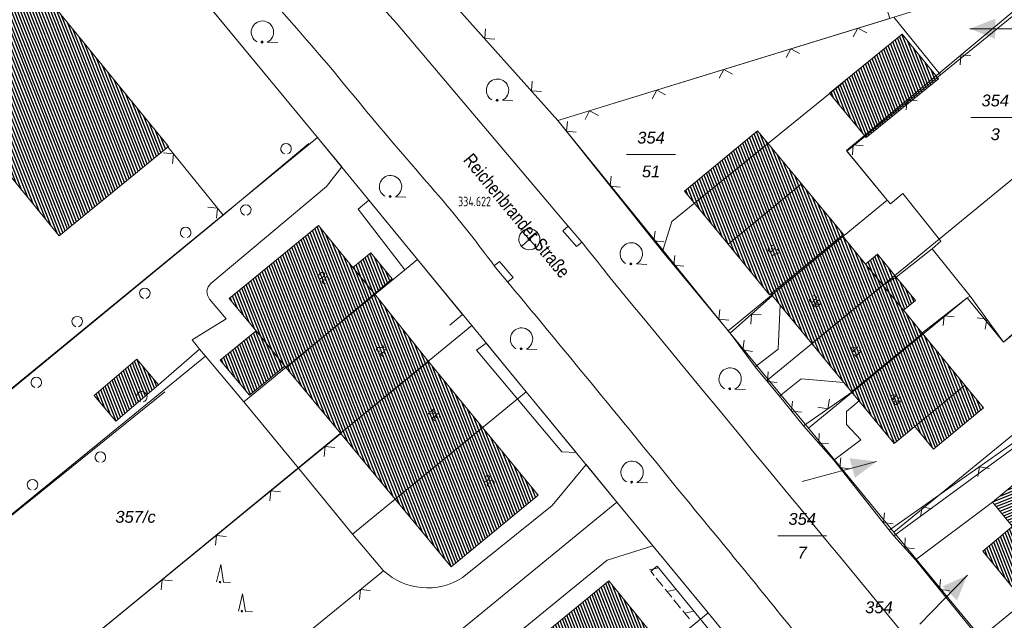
# Model space of a CAD drawing. Header units: metres. Extents: x 345144 to 348639, y 5629211 to 5635235.
# Tile 823 of 1056: x 347390 to 347460, y 5630765 to 5630807. Entities that reach past the tile are written whole.
import ezdxf
from ezdxf.enums import TextEntityAlignment as Align

# ---------------------------------------------------------------- set-up
doc = ezdxf.new("R2010")
doc.units = ezdxf.units.M
doc.header["$MEASUREMENT"] = 0
for name, color, linetype in [('011 Gebäude', 7, 'Continuous'), ('028 Geländeform', 7, 'Continuous'), ('065-066 Ver_Entsorgung', 7, 'Continuous'), ('065-066 Ver_Entsorgung Ausg.', 7, 'Continuous'), ('081-083 Topographie', 7, 'Continuous'), ('AX Flurstück', 7, 'Continuous'), ('AX Gebäude', 7, 'Continuous'), ('Definitionslinie', 7, 'Continuous'), ('MG Präsentationsobjekt - Linie', 7, 'Continuous'), ('Präsentationsobjekt -Text (punktförmig)', 7, 'Continuous'), ('Strasse Lokation', 7, 'Continuous')]:
    doc.layers.add(name, color=color, linetype=linetype)
doc.styles.add('ARIAL', font='arial.ttf', dxfattribs={"height": 1})
doc.styles.add('ARIALIT', font='ariali.ttf', dxfattribs={"height": 1})
doc.styles.add('DIN-6776-IT', font='txt', dxfattribs={"height": 1})
pattern_1 = [(111.5294117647, (0, 0), (-0.186045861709, -0.07339575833), [])]

# ---------------------------------------------------------------- blocks, each defined once
blk = doc.blocks.new('alk_3504_nrw')
at = {"color": 134, "lineweight": 5, "true_color": 0x00b2b2, "flags": 128}
for points in [[(-0.729333, -0.684), (-0.707333, -0.707333), (0.707333, 0.707333)], [(-0.707333, 0.707333), (0.707333, -0.707333)]]:
    blk.add_lwpolyline(points, dxfattribs=at)
at = {"color": 134, "lineweight": 5, "true_color": 0x00b2b2}
for start, end in [(90, -90), (-90, 90)]:
    blk.add_arc((0, 0), 1, start, end, dxfattribs=at)
blk = doc.blocks.new('alk_043x_nrw')
h = blk.add_hatch(color=7)
edge = h.paths.add_edge_path(flags=0)
edge.add_arc((0, 0), 1, 180, 360, ccw=False)
edge.add_arc((0, 0), 1, 0, 180, ccw=False)
blk = doc.blocks.new('alk_7100_nrwx2')
at = {"true_color": 0x2e2e2e}
h = blk.add_hatch(color=250, dxfattribs=at)
edge = h.paths.add_edge_path(flags=0)
edge.add_arc((0.024073, -0.597267), 0.057254, 180, 360, ccw=False)
edge.add_arc((0.024073, -0.597267), 0.057255, 0, 180, ccw=False)
at = {"color": 250, "lineweight": 5, "true_color": 0x2e2e2e, "flags": 128}
blk.add_lwpolyline([(0.349382, -0.597267), (1, -0.597267)], dxfattribs=at)
at = {"color": 250, "lineweight": 5, "true_color": 0x2e2e2e}
for centre, radius, start, end in [((0.024073, 0.012362), 0.690995, -61.91481688, -118.08518312), ((0.024073, -0.597267), 0.057255, 0, 180), ((0.024073, -0.597267), 0.057254, 180, 0)]:
    blk.add_arc(centre, radius, start, end, dxfattribs=at)
blk = doc.blocks.new('alk_7200_nrwx2')
at = {"true_color": 0x2e2e2e}
h = blk.add_hatch(color=250, dxfattribs=at)
edge = h.paths.add_edge_path(flags=0)
edge.add_arc((-0.020544, -0.388118), 0.055525, 180, 360, ccw=False)
edge.add_arc((-0.020544, -0.388118), 0.055525, 0, 180, ccw=False)
at = {"color": 250, "lineweight": 5, "true_color": 0x2e2e2e, "flags": 128}
blk.add_lwpolyline([(-0.298168, -0.388118), (-0.020544, 1), (0.257079, -0.388118), (0.812326, -0.388118)], dxfattribs=at)
blk.add_lwpolyline([(-0.298168, -0.388118), (-0.020544, 1), (0.257079, -0.388118), (0.812326, -0.388118)], dxfattribs=at)
at = {"color": 250, "lineweight": 5, "true_color": 0x2e2e2e}
for start, end in [(0, 180), (180, 0)]:
    blk.add_arc((-0.020544, -0.388118), 0.055525, start, end, dxfattribs=at)
blk = doc.blocks.new('swc_strasseneinlauf')
at = {"color": 7, "lineweight": 5, "flags": 128}
blk.add_lwpolyline([(-1, 0), (-1, -0.666667), (1, -0.666667), (1, 0)], dxfattribs=at)

msp = doc.modelspace()

# ---------------------------------------------------------------- hatches: boundary and pattern name
at = {"layer": '011 Gebäude', "true_color": 0x8f8f8f}
h = msp.add_hatch(dxfattribs=at)
h.set_pattern_fill('_USER', color=252, scale=0.2, angle=201.88235294, style=0, pattern_type=0)
h.set_pattern_definition([(201.882352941, (0, 0), (0.074540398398, -0.185590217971), [])])
h.paths.add_polyline_path([(347462.42, 5630775.003), (347463.515, 5630773.671), (347463.515, 5630773.671), (347460.577, 5630771.255), (347460.577, 5630771.255), (347459.155, 5630772.963), (347459.155, 5630772.963), (347462.089, 5630775.405), (347462.089, 5630775.405)], flags=0)
at = {"layer": 'AX Gebäude', "true_color": 0x4f4f4f}
h = msp.add_hatch(dxfattribs=at)
h.set_pattern_fill('_USER', color=251, scale=0.2, angle=111.52941176, style=0, pattern_type=0)
h.set_pattern_definition(pattern_1)
h.paths.add_polyline_path([(347380.066, 5630823.332), (347400.465, 5630798.329), (347392.664, 5630791.963), (347372.262, 5630816.965)], flags=0)
h = msp.add_hatch(dxfattribs=at)
h.set_pattern_fill('_USER', color=251, scale=0.2, angle=111.52941176, style=0, pattern_type=0)
h.set_pattern_definition(pattern_1)
h.paths.add_polyline_path([(347447.558, 5630802.124), (347452.731, 5630806.338), (347455.31, 5630803.154), (347450.159, 5630798.976)], flags=0)
h = msp.add_hatch(dxfattribs=at)
h.set_pattern_fill('_USER', color=251, scale=0.2, angle=111.52941176, style=0, pattern_type=0)
h.set_pattern_definition(pattern_1)
h.paths.add_polyline_path([(347440.333, 5630791.362), (347437.233, 5630795.131), (347442.433, 5630799.444), (347445.569, 5630795.66)], flags=0)
h = msp.add_hatch(dxfattribs=at)
h.set_pattern_fill('_USER', color=251, scale=0.2, angle=111.52941176, style=0, pattern_type=0)
h.set_pattern_definition(pattern_1)
h.paths.add_polyline_path([(347440.333, 5630791.362), (347445.569, 5630795.66), (347448.548, 5630792.05), (347448.455, 5630791.974), (347443.379, 5630787.815), (347443.286, 5630787.739)], flags=0)
h = msp.add_hatch(dxfattribs=at)
h.set_pattern_fill('_USER', color=251, scale=0.2, angle=111.52941176, style=0, pattern_type=0)
h.set_pattern_definition(pattern_1)
h.paths.add_polyline_path([(347404.797, 5630787.495), (347411.153, 5630792.69), (347413.597, 5630789.693), (347415.139, 5630787.83), (347408.85, 5630782.543), (347408.758, 5630782.657), (347406.711, 5630785.171)], flags=0)
h = msp.add_hatch(dxfattribs=at)
h.set_pattern_fill('_USER', color=251, scale=0.2, angle=111.52941176, style=0, pattern_type=0)
h.set_pattern_definition(pattern_1)
h.paths.add_polyline_path([(347451.356, 5630788.431), (347446.297, 5630784.276), (347443.379, 5630787.815), (347448.455, 5630791.974), (347450.119, 5630789.938)], flags=0)
h = msp.add_hatch(dxfattribs=at)
h.set_pattern_fill('_USER', color=251, scale=0.2, angle=111.52941176, style=0, pattern_type=0)
h.set_pattern_definition(pattern_1)
h.paths.add_polyline_path([(347414.872, 5630790.735), (347416.393, 5630788.881), (347415.139, 5630787.83), (347413.597, 5630789.693)], flags=0)
h = msp.add_hatch(dxfattribs=at)
h.set_pattern_fill('_USER', color=251, scale=0.2, angle=111.52941176, style=0, pattern_type=0)
h.set_pattern_definition(pattern_1)
h.paths.add_polyline_path([(347450.119, 5630789.938), (347450.973, 5630790.64), (347452.313, 5630789.009), (347451.356, 5630788.431)], flags=0)
h = msp.add_hatch(dxfattribs=at)
h.set_pattern_fill('_USER', color=251, scale=0.2, angle=111.52941176, style=0, pattern_type=0)
h.set_pattern_definition(pattern_1)
h.paths.add_polyline_path([(347452.313, 5630789.009), (347453.67, 5630787.357), (347452.815, 5630786.655), (347451.356, 5630788.431)], flags=0)
h = msp.add_hatch(dxfattribs=at)
h.set_pattern_fill('_USER', color=251, scale=0.2, angle=111.52941176, style=0, pattern_type=0)
h.set_pattern_definition(pattern_1)
h.paths.add_polyline_path([(347454.175, 5630784.999), (347449.117, 5630780.844), (347446.297, 5630784.276), (347451.356, 5630788.431), (347452.815, 5630786.655)], flags=0)
h = msp.add_hatch(dxfattribs=at)
h.set_pattern_fill('_USER', color=251, scale=0.2, angle=111.52941176, style=0, pattern_type=0)
h.set_pattern_definition(pattern_1)
h.paths.add_polyline_path([(347408.85, 5630782.543), (347415.139, 5630787.83), (347418.974, 5630782.996), (347412.728, 5630777.889)], flags=0)
h = msp.add_hatch(dxfattribs=at)
h.set_pattern_fill('_USER', color=251, scale=0.2, angle=111.52941176, style=0, pattern_type=0)
h.set_pattern_definition(pattern_1)
h.paths.add_polyline_path([(347406.711, 5630785.171), (347408.758, 5630782.657), (347406.224, 5630780.595), (347404.147, 5630783.089)], flags=0)
h = msp.add_hatch(dxfattribs=at)
h.set_pattern_fill('_USER', color=251, scale=0.2, angle=111.52941176, style=0, pattern_type=0)
h.set_pattern_definition(pattern_1)
h.paths.add_polyline_path([(347453.629, 5630778.365), (347452.16, 5630777.155), (347449.117, 5630780.844), (347454.175, 5630784.999), (347457.202, 5630781.303)], flags=0)
h = msp.add_hatch(dxfattribs=at)
h.set_pattern_fill('_USER', color=251, scale=0.2, angle=111.52941176, style=0, pattern_type=0)
h.set_pattern_definition(pattern_1)
h.paths.add_polyline_path([(347395.167, 5630780.568), (347398.2, 5630783.157), (347399.755, 5630781.336), (347396.722, 5630778.747)], flags=0)
h = msp.add_hatch(dxfattribs=at)
h.set_pattern_fill('_USER', color=251, scale=0.2, angle=111.52941176, style=0, pattern_type=0)
h.set_pattern_definition(pattern_1)
h.paths.add_polyline_path([(347412.728, 5630777.889), (347418.974, 5630782.996), (347422.822, 5630778.302), (347416.609, 5630773.185)], flags=0)
h = msp.add_hatch(dxfattribs=at)
h.set_pattern_fill('_USER', color=251, scale=0.2, angle=111.52941176, style=0, pattern_type=0)
h.set_pattern_definition(pattern_1)
h.paths.add_polyline_path([(347453.629, 5630778.365), (347457.202, 5630781.303), (347458.531, 5630779.685), (347454.959, 5630776.748)], flags=0)
h = msp.add_hatch(dxfattribs=at)
h.set_pattern_fill('_USER', color=251, scale=0.2, angle=111.52941176, style=0, pattern_type=0)
h.set_pattern_definition(pattern_1)
h.paths.add_polyline_path([(347416.609, 5630773.185), (347422.822, 5630778.302), (347426.793, 5630773.472), (347420.592, 5630768.371)], flags=0)
h = msp.add_hatch(dxfattribs=at)
h.set_pattern_fill('_USER', color=251, scale=0.2, angle=111.52941176, style=0, pattern_type=0)
h.set_pattern_definition(pattern_1)
h.paths.add_polyline_path([(347461.425, 5630765.882), (347458.473, 5630769.474), (347463.516, 5630773.672), (347466.505, 5630770.08)], flags=0)
h = msp.add_hatch(dxfattribs=at)
h.set_pattern_fill('_USER', color=251, scale=0.2, angle=111.52941176, style=0, pattern_type=0)
h.set_pattern_definition(pattern_1)
h.paths.add_polyline_path([(347429.58, 5630757.428), (347425.617, 5630762.263), (347431.828, 5630767.354), (347435.784, 5630762.51)], flags=0)
at = {"layer": 'MG Präsentationsobjekt - Linie', "true_color": 0x5e5e5e}
for points in [[(347459.359093, 5630807.433745), (347459.354892, 5630805.993751), (347457.557, 5630806.719)], [(347449.363255, 5630774.707574), (347448.985097, 5630776.097033), (347450.911, 5630775.875)], [(347456.634584, 5630765.961476), (347455.602061, 5630766.965218), (347457.373, 5630767.754)]]:
    msp.add_hatch(color=251, dxfattribs=at).paths.add_polyline_path(points, flags=0)

# ---------------------------------------------------------------- linework, layer by layer
at = {"layer": '011 Gebäude', "color": 251, "linetype": 'Continuous', "lineweight": 13, "true_color": 0x4f4f4f, "flags": 128}
msp.add_lwpolyline([(347462.42, 5630775.003), (347463.515, 5630773.671), (347463.515, 5630773.671), (347460.577, 5630771.255), (347460.577, 5630771.255), (347459.155, 5630772.963), (347459.155, 5630772.963), (347462.089, 5630775.405), (347462.089, 5630775.405), (347462.42, 5630775.003)], dxfattribs=at)
at = {"layer": '081-083 Topographie', "color": 7, "linetype": 'Continuous', "lineweight": 5, "flags": 128}
for points in [[(347417.598, 5630821.137), (347412.424, 5630818.014), (347412.424, 5630818.014), (347413.361, 5630816.921), (347413.361, 5630816.921), (347414.454, 5630815.581), (347414.454, 5630815.581), (347428.208, 5630800.172)], [(347403.49, 5630788.548), (347411.72, 5630795.471), (347411.72, 5630795.471), (347412.803, 5630796.862), (347412.803, 5630796.862), (347411.087, 5630798.957), (347411.087, 5630798.957), (347397.721, 5630815.138), (347397.721, 5630815.138), (347393.842, 5630811.988)], [(347448.764, 5630798.026), (347465.071, 5630811.68)], [(347428.208, 5630800.172), (347451.839, 5630807.458)], [(347416.825, 5630806.967), (347428.775, 5630792.845), (347428.775, 5630792.845), (347430.044, 5630791.337)], [(347435.654, 5630790.838), (347436.311, 5630792.968), (347436.311, 5630792.968), (347448.503, 5630802.862)], [(347428.208, 5630800.172), (347435.654, 5630790.838), (347435.654, 5630790.838), (347440.487, 5630785.023)], [(347380.644, 5630773.927), (347404.364, 5630793.423), (347404.364, 5630793.423), (347410.451, 5630798.531)], [(347400.42, 5630798.296), (347404.364, 5630793.423)], [(347448.764, 5630798.026), (347451.663, 5630794.506), (347451.663, 5630794.506), (347451.891, 5630794.23), (347451.891, 5630794.23), (347452.776, 5630794.983), (347452.776, 5630794.983), (347455.49, 5630791.576), (347455.49, 5630791.576), (347454.86, 5630791.02)], [(347417.309, 5630789.541), (347413.985, 5630793.86), (347413.985, 5630793.86), (347414.732, 5630794.506), (347414.732, 5630794.506), (347418.199, 5630790.272), (347418.199, 5630790.272), (347421.418, 5630786.348), (347421.418, 5630786.348), (347420.512, 5630785.588)], [(347452.313, 5630789.008), (347454.86, 5630791.02)], [(347457.364, 5630787.54), (347457.568, 5630787.646), (347457.568, 5630787.646), (347454.86, 5630791.02)], [(347423.739, 5630789.722), (347424.752, 5630788.514)], [(347440.487, 5630785.023), (347443.49, 5630787.692)], [(347454.103, 5630784.983), (347457.364, 5630787.54), (347457.364, 5630787.54), (347457.568, 5630787.646), (347457.568, 5630787.646), (347459.958, 5630784.373), (347459.958, 5630784.373), (347462.308, 5630786.453), (347462.308, 5630786.453), (347462.544, 5630786.256)], [(347402.664, 5630783.881), (347402.158, 5630784.533), (347402.158, 5630784.533), (347404.565, 5630786.045), (347404.565, 5630786.045), (347403.394, 5630787.449)], [(347442.264, 5630782.611), (347443.895, 5630783.877), (347443.895, 5630783.877), (347444.035, 5630787.03)], [(347440.487, 5630785.023), (347442.264, 5630782.611), (347442.264, 5630782.611), (347443.991, 5630780.515), (347443.991, 5630780.515), (347445.705, 5630778.402)], [(347428.479, 5630776.564), (347429.504, 5630776.506), (347429.504, 5630776.506), (347425.942, 5630780.842), (347425.942, 5630780.842), (347423.103, 5630784.295), (347423.103, 5630784.295), (347422.405, 5630783.814), (347422.405, 5630783.814), (347428.479, 5630776.564)], [(347399.755, 5630781.335), (347402.664, 5630783.881)], [(347402.664, 5630783.881), (347403.089, 5630783.381), (347403.089, 5630783.381), (347405.839, 5630780.117), (347405.839, 5630780.117), (347409.722, 5630775.387), (347409.722, 5630775.387), (347413.572, 5630770.697), (347413.572, 5630770.697), (347415.787, 5630768.085)], [(347443.991, 5630780.515), (347445.533, 5630781.768), (347445.533, 5630781.768), (347448.577, 5630781.51)], [(347386.193, 5630769.556), (347400.192, 5630780.827)], [(347445.705, 5630778.402), (347449.141, 5630780.822)], [(347447.865, 5630775.965), (347449.794, 5630777.405), (347449.794, 5630777.405), (347448.77, 5630778.5), (347448.77, 5630778.5), (347448.753, 5630779.435), (347448.753, 5630779.435), (347449.669, 5630780.182)], [(347445.705, 5630778.402), (347447.865, 5630775.965), (347447.865, 5630775.965), (347451.812, 5630770.982)], [(347391.16, 5630760.18), (347409.722, 5630775.387), (347409.722, 5630775.387), (347412.727, 5630777.848)], [(347451.812, 5630770.982), (347460.59, 5630777.142)], [(347452.143, 5630770.574), (347460.787, 5630776.913)], [(347421.387, 5630767.58), (347427.797, 5630772.743), (347427.797, 5630772.743), (347430.207, 5630775.651), (347430.207, 5630775.651), (347432.406, 5630772.974), (347432.406, 5630772.974), (347434.969, 5630769.857)], [(347453.68, 5630768.856), (347459.155, 5630772.963)], [(347451.812, 5630770.982), (347452.143, 5630770.574), (347452.143, 5630770.574), (347453.68, 5630768.856), (347453.68, 5630768.856), (347460.266, 5630760.745), (347460.266, 5630760.745), (347460.781, 5630760.098), (347460.781, 5630760.098), (347461.105, 5630759.696), (347461.105, 5630759.696), (347461.582, 5630759.111), (347461.582, 5630759.111), (347470.142, 5630748.749)], [(347434.969, 5630769.857), (347431.725, 5630768.838), (347431.725, 5630768.838), (347421.86, 5630760.784), (347421.86, 5630760.784), (347424.346, 5630757.581), (347424.346, 5630757.581), (347426.53, 5630754.921), (347426.53, 5630754.921), (347434.272, 5630745.5), (347434.272, 5630745.5), (347436.466, 5630742.839), (347436.466, 5630742.839), (347436.632, 5630742.641), (347436.632, 5630742.641), (347438.718, 5630743.992), (347438.718, 5630743.992), (347441.269, 5630740.987), (347441.269, 5630740.987), (347450.502, 5630748.721), (347450.502, 5630748.721), (347449.976, 5630749.405)], [(347434.969, 5630769.857), (347438.9, 5630765.075), (347438.9, 5630765.075), (347442.11, 5630761.16), (347442.11, 5630761.16), (347441.511, 5630760.754)], [(347397.002, 5630752.738), (347415.787, 5630768.085)]]:
    msp.add_lwpolyline(points, dxfattribs=at)
at = {"layer": '081-083 Topographie', "color": 7, "linetype": 'Continuous', "lineweight": 5}
for centre, radius, start, end in [((346957.904, 5630407.238), 608.598023, 41.056490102, 41.779122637), ((347090.469, 5630529.292), 422.873206, 40.52433107, 41.7027052), ((347672.071, 5631015.854), 335.470139, -140.85198433, -138.93966898), ((347351.754, 5630736.91), 89.279611, 36.26574053, 41.01386647), ((347642.288, 5630959.029), 270.496067, -141.68806657, -140.54653597), ((347403.96, 5630787.954), 0.758539, 128.35265854, -138.25982315), ((346165.605, 5629742.486), 1636.956244, 39.035537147, 39.717882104), ((306847.346, 5597358.885), 52580.208605, 39.4282096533, 39.4761824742), ((346727.594, 5630185.863), 921.238162, 38.817627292, 39.629282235), ((347418.915, 5630771.466), 4.606034, -132.7740761, -57.53834905)]:
    msp.add_arc(centre, radius, start, end, dxfattribs=at)
at = {"layer": 'AX Flurstück', "color": 8, "linetype": 'Continuous', "lineweight": 13, "true_color": 0x808080, "flags": 128}
for points in [[(347463.482, 5630735.138), (347459.611, 5630739.848), (347453.174, 5630747.695), (347446.642, 5630755.645), (347442.771, 5630760.355), (347438.9, 5630765.075), (347432.406, 5630772.974), (347425.941, 5630780.842), (347422.07, 5630785.552), (347418.199, 5630790.272), (347411.087, 5630798.957), (347390.552, 5630823.818), (347381.742, 5630832.321), (347382.964, 5630833.332), (347375.703, 5630841.803), (347337.915, 5630908.491)], [(347380.318, 5630858.517), (347388.397, 5630846.14), (347390.567, 5630843.39), (347394.753, 5630838.057), (347397.436, 5630834.646), (347404.022, 5630827.274), (347414.454, 5630815.581), (347428.208, 5630800.173), (347440.327, 5630785.181), (347443.178, 5630781.713), (347446.049, 5630778.234), (347452.133, 5630770.822), (347458.323, 5630763.326), (347461.121, 5630759.79)], [(347419.016, 5630831.808), (347442.187, 5630838.822), (347451.84, 5630807.458), (347428.208, 5630800.173), (347414.454, 5630815.581), (347414.454, 5630815.581), (347414.131174, 5630816.088435), (347413.848879, 5630816.619499), (347413.56393, 5630817.155556), (347413.322037, 5630817.712378), (347413.078618, 5630818.272714), (347412.880322, 5630818.850569), (347412.681398, 5630819.430253), (347412.529139, 5630820.023911), (347412.376879, 5630820.617569), (347412.272246, 5630821.221449), (347412.167943, 5630821.823425), (347412.111622, 5630822.431772), (347412.055655, 5630823.036306), (347412.04742, 5630823.643372), (347412.039261, 5630824.244782), (347412.078, 5630824.845)], [(347381.742, 5630832.321), (347390.552, 5630823.818), (347411.087, 5630798.957), (347380.126, 5630773.587), (347352.287, 5630808.04), (347381.742, 5630832.321)], [(347448.795, 5630797.983), (347455.457, 5630803.43), (347465.553, 5630811.685), (347471.55, 5630813.666), (347475.757, 5630808.479), (347443.178, 5630781.713), (347440.327, 5630785.181), (347451.664, 5630794.507), (347448.795, 5630797.983)], [(347452.125, 5630807.546), (347465.553, 5630811.685), (347455.457, 5630803.43), (347452.125, 5630807.546)], [(347443.178, 5630781.713), (347475.757, 5630808.479), (347481.23, 5630801.802), (347459.958, 5630784.373), (347457.365, 5630787.541), (347446.049, 5630778.234), (347443.178, 5630781.713)], [(347428.208, 5630800.173), (347451.84, 5630807.458), (347452.125, 5630807.546), (347455.457, 5630803.43), (347448.795, 5630797.983), (347451.664, 5630794.507), (347440.327, 5630785.181), (347428.208, 5630800.173)], [(347459.958, 5630784.373), (347481.23, 5630801.802), (347484.739, 5630797.526), (347452.133, 5630770.822), (347446.049, 5630778.234), (347457.365, 5630787.541), (347459.958, 5630784.373)], [(347380.126, 5630773.587), (347411.087, 5630798.957), (347418.199, 5630790.272), (347405.839, 5630780.117), (347403.089, 5630783.381), (347384.501, 5630768.206), (347380.126, 5630773.587)], [(347452.133, 5630770.822), (347484.739, 5630797.526), (347488.247, 5630793.241), (347466.975, 5630775.813), (347469.607, 5630772.594), (347458.323, 5630763.326), (347452.133, 5630770.822)], [(347466.975, 5630775.813), (347488.247, 5630793.241), (347493.71, 5630786.565), (347461.121, 5630759.79), (347458.323, 5630763.326), (347469.607, 5630772.594), (347466.975, 5630775.813)], [(347384.501, 5630768.206), (347403.089, 5630783.381), (347405.839, 5630780.117), (347418.199, 5630790.272), (347422.07, 5630785.552), (347391.16, 5630760.18), (347384.501, 5630768.206)], [(347391.16, 5630760.18), (347422.07, 5630785.552), (347425.941, 5630780.842), (347413.571, 5630770.697), (347415.787, 5630768.086), (347397.001, 5630752.738), (347391.16, 5630760.18)], [(347397.001, 5630752.738), (347415.787, 5630768.086), (347413.571, 5630770.697), (347425.941, 5630780.842), (347432.406, 5630772.974), (347401.466, 5630747.603), (347397.001, 5630752.738)], [(347401.466, 5630747.603), (347432.406, 5630772.974), (347438.9, 5630765.075), (347426.53, 5630754.921), (347424.346, 5630757.581), (347405.796, 5630742.354), (347401.466, 5630747.603)], [(347405.796, 5630742.354), (347424.346, 5630757.581), (347426.53, 5630754.921), (347438.9, 5630765.075), (347442.771, 5630760.355), (347411.861, 5630734.983), (347405.796, 5630742.354)]]:
    msp.add_lwpolyline(points, dxfattribs=at)
at = {"layer": 'AX Gebäude', "color": 7, "linetype": 'Continuous', "lineweight": 5, "flags": 128}
for points in [[(347380.066, 5630823.332), (347400.465, 5630798.329), (347392.664, 5630791.963), (347372.262, 5630816.965), (347380.066, 5630823.332)], [(347447.558, 5630802.124), (347452.731, 5630806.338), (347455.31, 5630803.154), (347450.159, 5630798.976), (347447.558, 5630802.124)], [(347440.333, 5630791.362), (347437.233, 5630795.131), (347442.433, 5630799.444), (347445.569, 5630795.66), (347440.333, 5630791.362)], [(347440.333, 5630791.362), (347445.569, 5630795.66), (347448.548, 5630792.05), (347448.455, 5630791.974), (347443.379, 5630787.815), (347443.286, 5630787.739), (347440.333, 5630791.362)], [(347404.797, 5630787.495), (347411.153, 5630792.69), (347413.597, 5630789.693), (347415.139, 5630787.83), (347408.85, 5630782.543), (347408.758, 5630782.657), (347406.711, 5630785.171), (347404.797, 5630787.495)], [(347451.356, 5630788.431), (347446.297, 5630784.276), (347443.379, 5630787.815), (347448.455, 5630791.974), (347450.119, 5630789.938), (347451.356, 5630788.431)], [(347414.872, 5630790.735), (347416.393, 5630788.881), (347415.139, 5630787.83), (347413.597, 5630789.693), (347414.872, 5630790.735)], [(347450.119, 5630789.938), (347450.973, 5630790.64), (347452.313, 5630789.009), (347451.356, 5630788.431), (347450.119, 5630789.938)], [(347452.313, 5630789.009), (347453.67, 5630787.357), (347452.815, 5630786.655), (347451.356, 5630788.431), (347452.313, 5630789.009)], [(347454.175, 5630784.999), (347449.117, 5630780.844), (347446.297, 5630784.276), (347451.356, 5630788.431), (347452.815, 5630786.655), (347454.175, 5630784.999)], [(347408.85, 5630782.543), (347415.139, 5630787.83), (347418.974, 5630782.996), (347412.728, 5630777.889), (347408.85, 5630782.543)], [(347406.711, 5630785.171), (347408.758, 5630782.657), (347406.224, 5630780.595), (347404.147, 5630783.089), (347406.711, 5630785.171)], [(347453.629, 5630778.365), (347452.16, 5630777.155), (347449.117, 5630780.844), (347454.175, 5630784.999), (347457.202, 5630781.303), (347453.629, 5630778.365)], [(347395.167, 5630780.568), (347398.2, 5630783.157), (347399.755, 5630781.336), (347396.722, 5630778.747), (347395.167, 5630780.568)], [(347412.728, 5630777.889), (347418.974, 5630782.996), (347422.822, 5630778.302), (347416.609, 5630773.185), (347412.728, 5630777.889)], [(347453.629, 5630778.365), (347457.202, 5630781.303), (347458.531, 5630779.685), (347454.959, 5630776.748), (347453.629, 5630778.365)], [(347416.609, 5630773.185), (347422.822, 5630778.302), (347426.793, 5630773.472), (347420.592, 5630768.371), (347416.609, 5630773.185)], [(347461.425, 5630765.882), (347458.473, 5630769.474), (347463.516, 5630773.672), (347466.505, 5630770.08), (347461.425, 5630765.882)], [(347429.58, 5630757.428), (347425.617, 5630762.263), (347431.828, 5630767.354), (347435.784, 5630762.51), (347429.58, 5630757.428)]]:
    msp.add_lwpolyline(points, dxfattribs=at)
at = {"layer": 'Definitionslinie', "color": 7, "linetype": 'Continuous', "lineweight": 5, "flags": 128}
for points in [[(347414.454, 5630815.581), (347428.208, 5630800.172)], [(347397.721, 5630815.138), (347411.087, 5630798.957)], [(347448.764, 5630798.026), (347465.071, 5630811.68)], [(347428.208, 5630800.172), (347451.839, 5630807.458)], [(347416.825, 5630806.967), (347428.775, 5630792.845)], [(347423.036, 5630806.717), (347422.996, 5630806.011), (347423.702, 5630805.971)], [(347423.036, 5630806.717), (347422.996, 5630806.011), (347423.702, 5630805.971)], [(347450.205, 5630806.431), (347449.58, 5630806.761), (347449.249, 5630806.136)], [(347450.205, 5630806.431), (347449.58, 5630806.761), (347449.249, 5630806.136)], [(347445.427, 5630804.958), (347444.802, 5630805.288), (347444.471, 5630804.663)], [(347445.427, 5630804.958), (347444.802, 5630805.288), (347444.471, 5630804.663)], [(347457.622, 5630804.791), (347456.918, 5630804.853), (347456.855, 5630804.149)], [(347457.622, 5630804.791), (347456.918, 5630804.853), (347456.855, 5630804.149)], [(347440.649, 5630803.484), (347440.024, 5630803.815), (347439.693, 5630803.19)], [(347440.649, 5630803.484), (347440.024, 5630803.815), (347439.693, 5630803.19)], [(347426.365, 5630802.987), (347426.325, 5630802.281), (347427.031, 5630802.241)], [(347426.365, 5630802.987), (347426.325, 5630802.281), (347427.031, 5630802.241)], [(347435.871, 5630802.011), (347435.245, 5630802.342), (347434.915, 5630801.717)], [(347435.871, 5630802.011), (347435.245, 5630802.342), (347434.915, 5630801.717)], [(347436.311, 5630792.968), (347448.503, 5630802.862)], [(347453.788, 5630801.581), (347453.084, 5630801.643), (347453.021, 5630800.939)], [(347453.788, 5630801.581), (347453.084, 5630801.643), (347453.021, 5630800.939)], [(347431.093, 5630800.538), (347430.467, 5630800.869), (347430.137, 5630800.244)], [(347431.093, 5630800.538), (347430.467, 5630800.869), (347430.137, 5630800.244)], [(347428.208, 5630800.172), (347435.654, 5630790.838)], [(347428.892, 5630800.116), (347428.813, 5630799.414), (347429.516, 5630799.335)], [(347428.892, 5630800.116), (347428.813, 5630799.414), (347429.516, 5630799.335)], [(347411.087, 5630798.957), (347412.803, 5630796.862)], [(347400.42, 5630798.296), (347404.364, 5630793.423)], [(347449.955, 5630798.371), (347449.25, 5630798.433), (347449.188, 5630797.729)], [(347449.955, 5630798.371), (347449.25, 5630798.433), (347449.188, 5630797.729)], [(347400.745, 5630797.1), (347400.819, 5630797.803), (347400.116, 5630797.877)], [(347400.745, 5630797.1), (347400.819, 5630797.803), (347400.116, 5630797.877)], [(347448.764, 5630798.026), (347451.663, 5630794.506)], [(347411.72, 5630795.471), (347412.803, 5630796.862)], [(347432.01, 5630796.208), (347431.931, 5630795.505), (347432.634, 5630795.426)], [(347432.01, 5630796.208), (347431.931, 5630795.505), (347432.634, 5630795.426)], [(347403.49, 5630788.548), (347411.72, 5630795.471)], [(347451.891, 5630794.23), (347452.776, 5630794.983)], [(347452.776, 5630794.983), (347455.49, 5630791.576)], [(347403.891, 5630793.213), (347403.965, 5630793.916), (347403.262, 5630793.99)], [(347403.891, 5630793.213), (347403.965, 5630793.916), (347403.262, 5630793.99)], [(347413.985, 5630793.86), (347414.732, 5630794.506)], [(347413.985, 5630793.86), (347417.309, 5630789.541)], [(347414.732, 5630794.506), (347418.199, 5630790.272)], [(347451.663, 5630794.506), (347451.891, 5630794.23)], [(347428.775, 5630792.845), (347430.044, 5630791.337)], [(347435.654, 5630790.838), (347436.311, 5630792.968)], [(347435.128, 5630792.299), (347435.049, 5630791.596), (347435.752, 5630791.517)], [(347435.128, 5630792.299), (347435.049, 5630791.596), (347435.752, 5630791.517)], [(347454.86, 5630791.02), (347455.49, 5630791.576)], [(347435.654, 5630790.838), (347440.487, 5630785.023)], [(347436.537, 5630790.557), (347436.473, 5630789.853), (347437.177, 5630789.788)], [(347436.537, 5630790.557), (347436.473, 5630789.853), (347437.177, 5630789.788)], [(347452.313, 5630789.008), (347454.86, 5630791.02)], [(347454.86, 5630791.02), (347457.568, 5630787.646)], [(347418.199, 5630790.272), (347421.418, 5630786.348)], [(347423.739, 5630789.722), (347424.752, 5630788.514)], [(347440.487, 5630785.023), (347443.49, 5630787.692)], [(347454.103, 5630784.983), (347457.364, 5630787.54)], [(347457.364, 5630787.54), (347457.568, 5630787.646)], [(347457.364, 5630787.54), (347457.568, 5630787.646)], [(347457.568, 5630787.646), (347459.958, 5630784.373)], [(347403.394, 5630787.449), (347404.565, 5630786.045)], [(347443.895, 5630783.877), (347444.035, 5630787.03)], [(347420.512, 5630785.588), (347421.418, 5630786.348)], [(347439.733, 5630786.712), (347439.668, 5630786.008), (347440.373, 5630785.943)], [(347439.733, 5630786.712), (347439.668, 5630786.008), (347440.373, 5630785.943)], [(347442.694, 5630786.316), (347441.989, 5630786.358), (347441.947, 5630785.652)], [(347442.694, 5630786.316), (347441.989, 5630786.358), (347441.947, 5630785.652)], [(347456.435, 5630786.177), (347455.734, 5630786.262), (347455.649, 5630785.56)], [(347456.435, 5630786.177), (347455.734, 5630786.262), (347455.649, 5630785.56)], [(347458.654, 5630785.311), (347458.763, 5630786.01), (347458.064, 5630786.118)], [(347458.654, 5630785.311), (347458.763, 5630786.01), (347458.064, 5630786.118)], [(347459.958, 5630784.373), (347462.308, 5630786.453)], [(347402.158, 5630784.533), (347404.565, 5630786.045)], [(347440.487, 5630785.023), (347442.264, 5630782.611)], [(347402.158, 5630784.533), (347402.664, 5630783.881)], [(347422.405, 5630783.814), (347423.103, 5630784.295)], [(347423.103, 5630784.295), (347425.942, 5630780.842)], [(347441.481, 5630784.516), (347441.376, 5630783.817), (347442.075, 5630783.711)], [(347441.481, 5630784.516), (347441.376, 5630783.817), (347442.075, 5630783.711)], [(347399.755, 5630781.335), (347402.664, 5630783.881)], [(347402.664, 5630783.881), (347403.089, 5630783.381)], [(347403.089, 5630783.381), (347405.839, 5630780.117)], [(347422.405, 5630783.814), (347428.479, 5630776.564)], [(347442.264, 5630782.611), (347443.895, 5630783.877)], [(347442.264, 5630782.611), (347443.991, 5630780.515)], [(347443.195, 5630782.267), (347443.128, 5630781.563), (347443.831, 5630781.495)], [(347443.195, 5630782.267), (347443.128, 5630781.563), (347443.831, 5630781.495)], [(347443.991, 5630780.515), (347445.533, 5630781.768)], [(347445.533, 5630781.768), (347448.577, 5630781.51)], [(347425.942, 5630780.842), (347429.504, 5630776.506)], [(347443.991, 5630780.515), (347445.705, 5630778.402)], [(347445.705, 5630778.402), (347449.141, 5630780.822)], [(347405.839, 5630780.117), (347409.722, 5630775.387), (347409.722, 5630775.387), (347413.572, 5630770.697)], [(347444.921, 5630780.162), (347444.848, 5630779.459), (347445.551, 5630779.385)], [(347444.921, 5630780.162), (347444.848, 5630779.459), (347445.551, 5630779.385)], [(347446.726, 5630779.733), (347447.423, 5630779.612), (347447.544, 5630780.309)], [(347446.726, 5630779.733), (347447.423, 5630779.612), (347447.544, 5630780.309)], [(347448.753, 5630779.435), (347449.669, 5630780.182)], [(347448.753, 5630779.435), (347448.77, 5630778.5)], [(347445.705, 5630778.402), (347447.865, 5630775.965)], [(347448.77, 5630778.5), (347449.794, 5630777.405)], [(347391.16, 5630760.18), (347409.722, 5630775.387), (347409.722, 5630775.387), (347412.727, 5630777.848)], [(347446.827, 5630777.889), (347446.785, 5630777.184), (347447.491, 5630777.141)], [(347446.827, 5630777.889), (347446.785, 5630777.184), (347447.491, 5630777.141)], [(347447.865, 5630775.965), (347449.794, 5630777.405)], [(347451.812, 5630770.982), (347460.59, 5630777.142)], [(347412.317, 5630776.866), (347411.613, 5630776.936), (347411.543, 5630776.232)], [(347412.317, 5630776.865), (347411.613, 5630776.935), (347411.543, 5630776.232)], [(347428.479, 5630776.564), (347429.504, 5630776.506)], [(347452.143, 5630770.574), (347460.787, 5630776.913)], [(347427.797, 5630772.743), (347430.207, 5630775.651)], [(347430.207, 5630775.651), (347432.406, 5630772.974)], [(347447.865, 5630775.965), (347451.812, 5630770.982)], [(347448.368, 5630776.136), (347448.286, 5630775.433), (347448.989, 5630775.352)], [(347448.368, 5630776.136), (347448.286, 5630775.433), (347448.989, 5630775.352)], [(347458.944, 5630775.376), (347458.247, 5630775.498), (347458.125, 5630774.802)], [(347458.944, 5630775.376), (347458.247, 5630775.498), (347458.125, 5630774.802)], [(347408.449, 5630773.697), (347407.745, 5630773.767), (347407.675, 5630773.064)], [(347408.449, 5630773.697), (347407.745, 5630773.767), (347407.675, 5630773.063)], [(347432.406, 5630772.974), (347434.969, 5630769.857)], [(347453.68, 5630768.856), (347459.155, 5630772.963)], [(347421.387, 5630767.58), (347427.797, 5630772.743)], [(347451.472, 5630772.216), (347451.391, 5630771.514), (347452.093, 5630771.432)], [(347451.472, 5630772.216), (347451.391, 5630771.514), (347452.093, 5630771.432)], [(347454.851, 5630772.504), (347454.155, 5630772.626), (347454.033, 5630771.929)], [(347454.851, 5630772.504), (347454.155, 5630772.626), (347454.033, 5630771.929)], [(347413.572, 5630770.697), (347415.787, 5630768.085)], [(347451.812, 5630770.982), (347452.143, 5630770.574)], [(347404.581, 5630770.529), (347403.877, 5630770.599), (347403.807, 5630769.895)], [(347404.581, 5630770.528), (347403.877, 5630770.598), (347403.807, 5630769.895)], [(347452.143, 5630770.574), (347453.68, 5630768.856)], [(347452.951, 5630770.421), (347452.912, 5630769.715), (347453.618, 5630769.676)], [(347452.951, 5630770.421), (347452.912, 5630769.715), (347453.618, 5630769.676)], [(347431.725, 5630768.838), (347434.969, 5630769.857)], [(347434.969, 5630769.857), (347438.9, 5630765.075)], [(347421.86, 5630760.784), (347431.725, 5630768.838)], [(347453.68, 5630768.856), (347460.266, 5630760.745)], [(347397.002, 5630752.738), (347415.787, 5630768.085)], [(347400.713, 5630767.36), (347400.009, 5630767.43), (347399.939, 5630766.726)], [(347400.713, 5630767.36), (347400.01, 5630767.43), (347399.94, 5630766.726)], [(347455.47, 5630767.445), (347455.397, 5630766.741), (347456.1, 5630766.668)], [(347455.47, 5630767.445), (347455.397, 5630766.741), (347456.1, 5630766.668)], [(347414.842, 5630766.667), (347414.139, 5630766.738), (347414.068, 5630766.035)], [(347414.842, 5630766.667), (347414.139, 5630766.738), (347414.068, 5630766.035)], [(347438.9, 5630765.075), (347442.11, 5630761.16)]]:
    msp.add_lwpolyline(points, dxfattribs=at)
at = {"layer": 'Definitionslinie', "color": 44, "linetype": 'Continuous', "lineweight": 5, "true_color": 0xb27500, "flags": 128}
for points in [[(347434.719, 5630768.157), (347435.377, 5630768.299)], [(347434.719, 5630768.157), (347435.377, 5630768.299)], [(347434.815, 5630768.039), (347435.281, 5630768.417)], [(347434.815, 5630768.039), (347435.281, 5630768.417)], [(347434.815, 5630768.039), (347435.052, 5630767.748)], [(347434.815, 5630768.039), (347435.052, 5630767.748)], [(347435.281, 5630768.417), (347441.511, 5630760.754)], [(347435.209, 5630767.554), (347435.682, 5630766.972)], [(347435.209, 5630767.554), (347435.682, 5630766.972)], [(347435.84, 5630766.778), (347436.077, 5630766.487)], [(347435.84, 5630766.778), (347436.077, 5630766.487)], [(347435.981, 5630766.605), (347436.639, 5630766.747)], [(347435.981, 5630766.605), (347436.639, 5630766.747)], [(347436.077, 5630766.487), (347436.313, 5630766.196)], [(347436.077, 5630766.487), (347436.313, 5630766.196)], [(347436.471, 5630766.002), (347436.944, 5630765.42)], [(347436.471, 5630766.002), (347436.944, 5630765.42)], [(347437.102, 5630765.226), (347437.338, 5630764.935)], [(347437.102, 5630765.226), (347437.338, 5630764.935)], [(347437.242, 5630765.053), (347437.9, 5630765.195)], [(347437.242, 5630765.053), (347437.9, 5630765.195)], [(347437.338, 5630764.935), (347437.575, 5630764.644)], [(347437.338, 5630764.935), (347437.575, 5630764.644)]]:
    msp.add_lwpolyline(points, dxfattribs=at)
at = {"layer": 'Definitionslinie', "color": 7, "linetype": 'Continuous', "lineweight": 5}
for centre, radius, start, end in [((346957.904, 5630407.238), 608.598023, 41.056490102, 41.779122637), ((347090.469, 5630529.292), 422.873206, 40.52433107, 41.7027052), ((347672.071, 5631015.854), 335.470139, -140.85198433, -138.93966898), ((347408.841, 5630798.158), 0.374771, -74.9996467, -105.0003533), ((347408.841, 5630798.158), 0.374771, -74.9996467, -105.0003533), ((347351.754, 5630736.91), 89.279611, 36.26574053, 41.01386647), ((347405.974, 5630793.795), 0.374771, -74.9996467, -105.0003533), ((347405.974, 5630793.795), 0.374771, -74.9996467, -105.0003533), ((347401.685, 5630792.191), 0.374771, -74.9996467, -105.0003533), ((347401.685, 5630792.191), 0.374771, -74.9996467, -105.0003533), ((347642.288, 5630959.029), 270.496067, -141.68806657, -140.54653597), ((347398.774, 5630787.858), 0.374771, -74.9996467, -105.00035329), ((347398.774, 5630787.858), 0.374771, -74.9996467, -105.00035329), ((347403.96, 5630787.954), 0.758539, 128.35265854, -138.25982315), ((346165.605, 5629742.486), 1636.956244, 39.035537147, 39.717882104), ((306847.346, 5597358.885), 52580.208605, 39.4282096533, 39.4761824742), ((347393.959, 5630785.841), 0.374771, -74.9996467, -105.00035329), ((347393.959, 5630785.841), 0.374771, -74.9996467, -105.00035329), ((347391.049, 5630781.509), 0.374771, -74.9996467, -105.0003533), ((347391.049, 5630781.509), 0.374771, -74.9996467, -105.0003533), ((347398.564, 5630780.479), 0.374771, -74.99964674, -105.00035326), ((347398.564, 5630780.479), 0.374771, -74.99964674, -105.00035326), ((347395.61, 5630776.175), 0.374771, -74.9996467, -105.0003533), ((347395.61, 5630776.175), 0.374771, -74.9996467, -105.0003533), ((347390.775, 5630774.208), 0.374771, -74.99964671, -105.0003533), ((347390.775, 5630774.208), 0.374771, -74.99964671, -105.0003533), ((346727.594, 5630185.863), 921.238162, 38.817627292, 39.629282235), ((347418.915, 5630771.466), 4.606034, -132.7740761, -57.53834905)]:
    msp.add_arc(centre, radius, start, end, dxfattribs=at)
at = {"layer": 'MG Präsentationsobjekt - Linie', "color": 251, "linetype": 'Continuous', "lineweight": 13, "true_color": 0x5e5e5e, "flags": 128}
for points in [[(347457.557, 5630806.719), (347464.069, 5630806.7)], [(347450.911, 5630775.875), (347445.609, 5630774.432)], [(347457.373, 5630767.754), (347453.99, 5630764.274)]]:
    msp.add_lwpolyline(points, dxfattribs=at)
at = {"layer": 'Präsentationsobjekt -Text (punktförmig)', "color": 251, "linetype": 'Continuous', "lineweight": 13, "true_color": 0x5e5e5e, "flags": 128}
for points in [[(347457.6204, 5630800.40152), (347461.1016, 5630800.40152)], [(347433.0984, 5630797.75052), (347436.5796, 5630797.75052)], [(347443.8684, 5630770.57052), (347447.3496, 5630770.57052)]]:
    msp.add_lwpolyline(points, dxfattribs=at)

# ---------------------------------------------------------------- block references
at = {"layer": '028 Geländeform', "xscale": 0.125, "yscale": 0.125, "rotation": -2.326667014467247}
msp.add_blockref('alk_043x_nrw', (347426.17, 5630791.71), dxfattribs=at)
at = {"layer": '065-066 Ver_Entsorgung', "xscale": 0.75, "yscale": 0.75, "rotation": -2.326667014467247}
msp.add_blockref('alk_3504_nrw', (347426.17, 5630791.71), dxfattribs=at)
at = {"layer": '065-066 Ver_Entsorgung Ausg.', "xscale": 0.75, "yscale": 0.75}
for p, rotation in [((347429.421, 5630792.078), -48.8263173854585), ((347424.144, 5630789.238), 130.364055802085)]:
    msp.add_blockref('swc_strasseneinlauf', p, dxfattribs=dict(at, rotation=rotation))
at = {"layer": '081-083 Topographie'}
for name, p, xscale, yscale, rotation in [('alk_7100_nrwx2', (347407.127, 5630806.464), 1.15275, 1.15275, -2.326667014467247), ('alk_7100_nrwx2', (347423.874, 5630802.321), 1.15275, 1.15275, -2.326667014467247), ('alk_7100_nrwx2', (347416.254, 5630795.447), 1.15275, 1.15275, -2.326094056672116), ('alk_7100_nrwx2', (347433.405, 5630790.652), 1.15275, 1.15275, -2.326667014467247), ('alk_7100_nrwx2', (347425.585, 5630784.584), 1.15275, 1.15275, -2.326094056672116), ('alk_7100_nrwx2', (347440.446, 5630781.733), 1.15275, 1.15275, -2.326094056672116), ('alk_7100_nrwx2', (347433.462, 5630775.084), 1.15275, 1.15275, -2.326094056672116), ('alk_7200_nrwx2', (347404.167, 5630767.617), 0.9005, 0.9005, -2.326094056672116), ('alk_7200_nrwx2', (347405.724, 5630765.54), 0.9005, 0.9005, -2.326094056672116)]:
    msp.add_blockref(name, p, dxfattribs=dict(at, xscale=xscale, yscale=yscale, rotation=rotation))

# ---------------------------------------------------------------- texts
at = {"layer": '065-066 Ver_Entsorgung Ausg.', "color": 134, "true_color": 0x00b2b2, "style": 'DIN-6776-IT', "width": 0.8}
msp.add_text('334.622', height=0.6762, dxfattribs=at).set_placement((347421.095, 5630794.067))
at = {"layer": 'Präsentationsobjekt -Text (punktförmig)', "color": 8, "true_color": 0x808080, "style": 'ARIALIT'}
for s, p in [('354', (347459.361, 5630801.60488)), ('3', (347459.361, 5630799.19816)), ('354', (347434.839, 5630798.95388)), ('51', (347434.839, 5630796.54716)), ('357/c', (347398.115, 5630771.923)), ('354', (347445.609, 5630771.77388)), ('7', (347445.609, 5630769.36716)), ('354', (347451.076, 5630765.47688))]:
    msp.add_text(s, height=0.8421, dxfattribs=at).set_placement(p, align=Align.MIDDLE_CENTER)
at = {"layer": 'Präsentationsobjekt -Text (punktförmig)', "color": 7, "style": 'ARIAL'}
for s, height, rotation, p in [('37', 0.5894698, -48.31097495, (347443.364, 5630790.673)), ('30', 0.5894701, 131.78030152, (347411.726, 5630789.152)), ('39', 0.5894698, -48.31097495, (347446.311, 5630787.088)), ('32', 0.58947, 130.63439217, (347415.904, 5630783.97)), ('41', 0.5894698, -48.31097495, (347449.232, 5630783.54)), ('43', 0.5894698, -48.31097495, (347452.035, 5630780.136)), ('34', 0.5894701, 131.78030152, (347419.595, 5630779.4)), ('36', 0.58947, 131.20735075, (347423.486, 5630774.66))]:
    msp.add_text(s, height=height, rotation=rotation, dxfattribs=at).set_placement(p, align=Align.CENTER)
at = {"layer": 'Strasse Lokation', "color": 219, "true_color": 0x5c3d57, "style": 'ARIAL', "width": 0.8}
msp.add_text('Reichenbrander Straße', height=0.94657507, rotation=-50.4072303, dxfattribs=at).set_placement((347421.413, 5630797.329))

doc.saveas('drawing.dxf')
